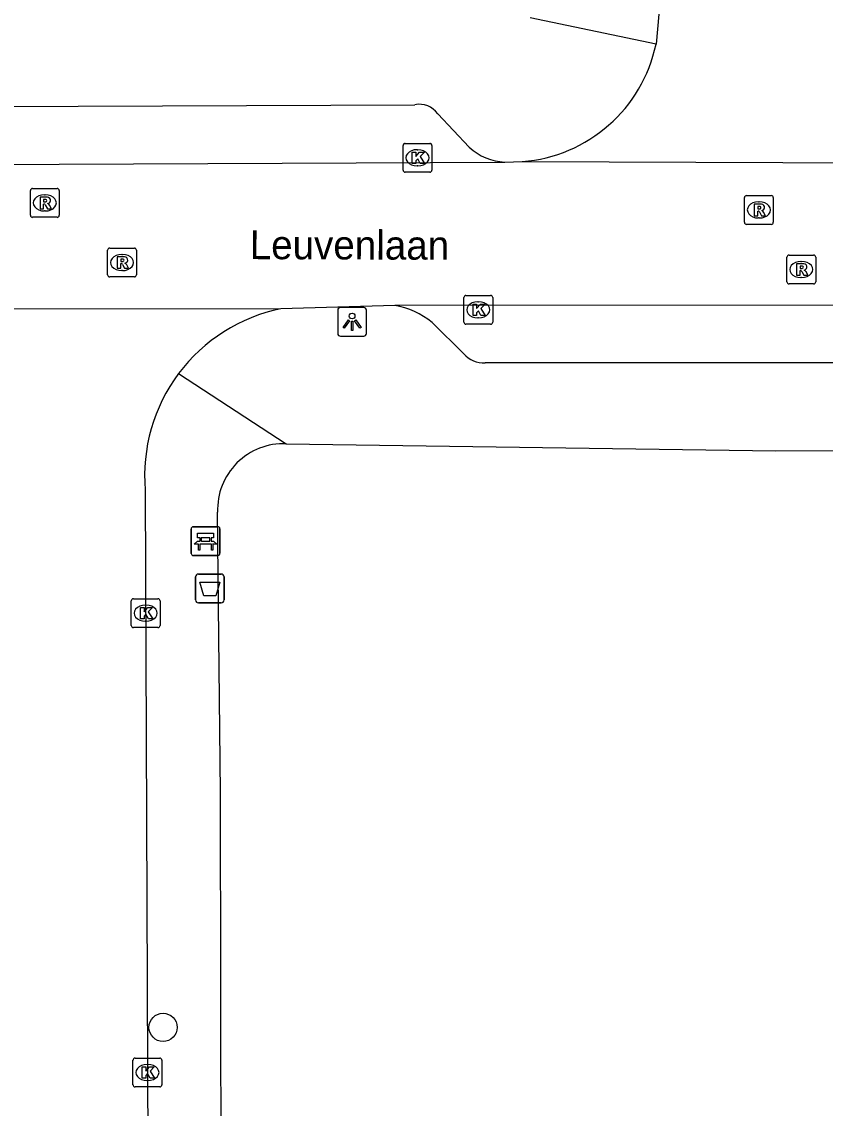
# Model space of a CAD drawing. Extents: x 160732 to 162105, y 387428 to 388479.
# Drawn here: x 161427.67 to 161455.53, y 388049.22 to 388086.9 of the extents above; entities that cross this region are included whole.
import ezdxf

# ---------------------------------------------------------------- set-up
doc = ezdxf.new("R2010")
doc.units = 0
for name, color, linetype in [('IMGEO_Afvalbak', 7, 'Continuous'), ('IMGEO_Bank', 7, 'Continuous'), ('IMGEO_Boom', 7, 'Continuous'), ('IMGEO_Kolk', 7, 'Continuous'), ('IMGEO_Lichtpunt', 7, 'Continuous'), ('IMGEO_Openbare_ruimte_label', 7, 'Continuous'), ('IMGEO_Rijbaan_lokaal_open', 7, 'Continuous'), ('IMGEO_Rioolput', 7, 'Continuous'), ('IMGEO_Voetpad_open', 7, 'Continuous')]:
    doc.layers.add(name, color=color, linetype=linetype)

msp = doc.modelspace()

# ---------------------------------------------------------------- linework, layer by layer
at = {"layer": 'IMGEO_Afvalbak'}
for p, q in [((161433.697, 388066.844), (161433.697, 388067.644)), ((161433.697, 388067.644), (161433.697, 388066.844)), ((161433.797, 388067.744), (161434.587, 388067.744)), ((161434.587, 388067.744), (161433.797, 388067.744)), ((161434.687, 388067.644), (161434.687, 388066.844)), ((161434.687, 388066.844), (161434.687, 388067.644)), ((161434.587, 388066.744), (161433.797, 388066.744)), ((161433.797, 388066.744), (161434.587, 388066.744))]:
    msp.add_line(p, q, dxfattribs=at)
msp.add_lwpolyline([(161433.84, 388067.458), (161434.544, 388067.458), (161434.395, 388066.988), (161433.989, 388066.988), (161433.84, 388067.458)], dxfattribs=at)
for centre, start, end in [((161433.797, 388067.644), 90, 180), ((161433.797, 388067.644), 90, 180), ((161434.587, 388067.644), 0, 90), ((161434.587, 388067.644), 360, 90), ((161433.797, 388066.844), 180, 270), ((161433.797, 388066.844), 180, 270), ((161434.587, 388066.844), 270, 0), ((161434.587, 388066.844), 270, 0)]:
    msp.add_arc(centre, 0.1, start, end, dxfattribs=at)
at = {"layer": 'IMGEO_Bank'}
for p, q in [((161433.619, 388069.386), (161434.46, 388069.386)), ((161434.46, 388069.386), (161433.619, 388069.386)), ((161433.544, 388068.461), (161433.544, 388069.302)), ((161433.544, 388069.302), (161433.544, 388068.461)), ((161433.853, 388068.892), (161433.853, 388068.998)), ((161433.897, 388068.998), (161433.897, 388068.892)), ((161434.185, 388069.004), (161433.903, 388069.004)), ((161434.191, 388068.892), (161434.191, 388068.998)), ((161434.235, 388068.998), (161434.235, 388068.892)), ((161434.544, 388069.311), (161434.544, 388068.47)), ((161434.544, 388068.47), (161434.544, 388069.311)), ((161434.241, 388068.784), (161433.848, 388068.784)), ((161433.903, 388068.886), (161434.185, 388068.886)), ((161434.469, 388068.386), (161433.628, 388068.386)), ((161433.628, 388068.386), (161434.469, 388068.386))]:
    msp.add_line(p, q, dxfattribs=at)
for points in [[(161433.847, 388069.004), (161433.761, 388069.004), (161433.761, 388069.165), (161434.324, 388069.165), (161434.324, 388069.004), (161434.241, 388069.004)], [(161433.791, 388068.784), (161433.649, 388068.784), (161433.761, 388068.886), (161433.847, 388068.886)], [(161433.841, 388068.777), (161433.841, 388068.57), (161433.798, 388068.57), (161433.798, 388068.777)], [(161434.241, 388068.886), (161434.324, 388068.886), (161434.436, 388068.784), (161434.297, 388068.784)], [(161434.291, 388068.777), (161434.291, 388068.57), (161434.247, 388068.57), (161434.247, 388068.777)]]:
    msp.add_lwpolyline(points, dxfattribs=at)
for centre, radius, start, end in [((161433.622, 388069.308), 0.0779, 92.4484, 184.2845), ((161433.622, 388069.308), 0.0779, 92.4484, 184.2845), ((161434.466, 388069.308), 0.0779, 2.4484, 94.2845), ((161434.466, 388069.308), 0.0779, 2.4484, 94.2845), ((161433.846, 388068.997), 0.00671, 2.8957, 87.1043), ((161433.903, 388068.997), 0.00671, 92.8957, 177.1043), ((161434.185, 388068.997), 0.00671, 2.8957, 87.1043), ((161434.242, 388068.997), 0.00671, 92.8957, 177.1043), ((161433.791, 388068.777), 0.00671, 2.8957, 87.1043), ((161433.848, 388068.777), 0.00671, 92.8957, 177.1043), ((161433.846, 388068.893), 0.00671, 272.8957, 357.1043), ((161433.903, 388068.893), 0.00671, 182.8957, 267.1043), ((161434.185, 388068.893), 0.00671, 272.8957, 357.1043), ((161434.242, 388068.893), 0.00671, 182.8957, 267.1043), ((161434.24, 388068.777), 0.00671, 2.8957, 87.1043), ((161434.297, 388068.777), 0.00671, 92.8957, 177.1043), ((161433.622, 388068.464), 0.0779, 182.4484, 274.2845), ((161433.622, 388068.464), 0.0779, 182.4484, 274.2845), ((161434.466, 388068.464), 0.0779, 272.4484, 4.2845), ((161434.466, 388068.464), 0.0779, 272.4484, 4.2845)]:
    msp.add_arc(centre, radius, start, end, dxfattribs=at)
at = {"layer": 'IMGEO_Boom'}
msp.add_circle((161432.57, 388052.023), 0.489, dxfattribs=at)
at = {"layer": 'IMGEO_Kolk'}
for p, q in [((161440.892, 388081.753), (161440.892, 388082.605)), ((161440.967, 388082.679), (161441.819, 388082.679)), ((161441.893, 388082.605), (161441.893, 388081.753)), ((161441.38, 388082.459), (161441.405, 388082.459)), ((161441.403, 388081.899), (161441.378, 388081.899)), ((161441.819, 388081.679), (161440.967, 388081.679)), ((161442.999, 388076.481), (161442.999, 388077.333)), ((161443.074, 388077.407), (161443.926, 388077.407)), ((161444, 388077.333), (161444, 388076.481)), ((161443.487, 388077.187), (161443.512, 388077.187)), ((161443.51, 388076.627), (161443.485, 388076.627)), ((161443.926, 388076.407), (161443.074, 388076.407)), ((161431.468, 388065.96), (161431.468, 388066.812)), ((161431.543, 388066.886), (161432.395, 388066.886)), ((161432.469, 388066.812), (161432.469, 388065.96)), ((161431.956, 388066.666), (161431.981, 388066.666)), ((161431.979, 388066.106), (161431.954, 388066.106)), ((161432.395, 388065.886), (161431.543, 388065.886)), ((161431.603, 388050.957), (161432.455, 388050.957)), ((161431.528, 388050.031), (161431.528, 388050.883)), ((161432.016, 388050.737), (161432.041, 388050.737)), ((161432.529, 388050.883), (161432.529, 388050.031)), ((161432.039, 388050.177), (161432.014, 388050.177)), ((161432.455, 388049.957), (161431.603, 388049.957))]:
    msp.add_line(p, q, dxfattribs=at)
for points in [[(161440.892, 388081.753), (161440.892, 388082.605)], [(161440.967, 388082.679), (161441.819, 388082.679)], [(161441.893, 388082.605), (161441.893, 388081.753)], [(161441.213, 388082.379), (161441.336, 388082.379), (161441.336, 388082.228), (161441.466, 388082.379), (161441.63, 388082.379), (161441.484, 388082.228), (161441.637, 388081.979), (161441.485, 388081.979), (161441.4, 388082.143), (161441.336, 388082.076), (161441.336, 388081.979), (161441.213, 388081.979), (161441.213, 388082.379)], [(161441.819, 388081.679), (161440.967, 388081.679)], [(161442.999, 388076.481), (161442.999, 388077.333)], [(161443.074, 388077.407), (161443.926, 388077.407)], [(161444, 388077.333), (161444, 388076.481)], [(161443.32, 388077.107), (161443.443, 388077.107), (161443.443, 388076.956), (161443.573, 388077.107), (161443.737, 388077.107), (161443.591, 388076.956), (161443.744, 388076.707), (161443.592, 388076.707), (161443.507, 388076.871), (161443.443, 388076.804), (161443.443, 388076.707), (161443.32, 388076.707), (161443.32, 388077.107)], [(161443.926, 388076.407), (161443.074, 388076.407)], [(161431.468, 388065.96), (161431.468, 388066.812)], [(161431.543, 388066.886), (161432.395, 388066.886)], [(161432.469, 388066.812), (161432.469, 388065.96)], [(161431.789, 388066.586), (161431.912, 388066.586), (161431.912, 388066.435), (161432.042, 388066.586), (161432.206, 388066.586), (161432.06, 388066.435), (161432.213, 388066.186), (161432.061, 388066.186), (161431.976, 388066.35), (161431.912, 388066.283), (161431.912, 388066.186), (161431.789, 388066.186), (161431.789, 388066.586)], [(161432.395, 388065.886), (161431.543, 388065.886)], [(161431.603, 388050.957), (161432.455, 388050.957)], [(161431.528, 388050.031), (161431.528, 388050.883)], [(161431.849, 388050.657), (161431.972, 388050.657), (161431.972, 388050.506), (161432.102, 388050.657), (161432.266, 388050.657), (161432.12, 388050.506), (161432.273, 388050.257), (161432.121, 388050.257), (161432.036, 388050.421), (161431.972, 388050.354), (161431.972, 388050.257), (161431.849, 388050.257), (161431.849, 388050.657)], [(161432.529, 388050.883), (161432.529, 388050.031)], [(161432.455, 388049.957), (161431.603, 388049.957)]]:
    msp.add_lwpolyline(points, dxfattribs=at)
for centre, start, end in [((161440.969, 388082.603), 91.552, 178.448), ((161440.969, 388082.603), 91.552, 178.448), ((161441.817, 388082.603), 1.552, 88.448), ((161441.817, 388082.603), 1.552, 88.448), ((161440.969, 388081.755), 181.552, 268.448), ((161440.969, 388081.755), 181.552, 268.448), ((161441.817, 388081.755), 271.552, 358.448), ((161441.817, 388081.755), 271.552, 358.448), ((161443.076, 388077.331), 91.552, 178.448), ((161443.076, 388077.331), 91.552, 178.448), ((161443.924, 388077.331), 1.552, 88.448), ((161443.924, 388077.331), 1.552, 88.448), ((161443.076, 388076.483), 181.552, 268.448), ((161443.076, 388076.483), 181.552, 268.448), ((161443.924, 388076.483), 271.552, 358.448), ((161443.924, 388076.483), 271.552, 358.448), ((161431.545, 388066.81), 91.552, 178.448), ((161431.545, 388066.81), 91.552, 178.448), ((161432.393, 388066.81), 1.552, 88.448), ((161432.393, 388066.81), 1.552, 88.448), ((161431.545, 388065.962), 181.552, 268.448), ((161431.545, 388065.962), 181.552, 268.448), ((161432.393, 388065.962), 271.552, 358.448), ((161432.393, 388065.962), 271.552, 358.448), ((161431.605, 388050.881), 91.552, 178.448), ((161431.605, 388050.881), 91.552, 178.448), ((161432.453, 388050.881), 1.552, 88.448), ((161432.453, 388050.881), 1.552, 88.448), ((161431.605, 388050.033), 181.552, 268.448), ((161431.605, 388050.033), 181.552, 268.448), ((161432.453, 388050.033), 271.552, 358.448), ((161432.453, 388050.033), 271.552, 358.448)]:
    msp.add_arc(centre, 0.0765, start, end, dxfattribs=at)
for centre, major_axis, ratio, start_param, end_param in [((161441.379, 388082.179), (-0.387, 0.002), 0.722429, 4.712389, 7.853982), ((161441.404, 388082.179), (-0.39, 0.002), 0.717154, 1.570796, 4.712389), ((161443.486, 388076.907), (-0.387, 0.002), 0.722429, 4.712389, 7.853982), ((161443.511, 388076.907), (-0.39, 0.002), 0.717154, 1.570796, 4.712389), ((161431.955, 388066.386), (-0.387, 0.002), 0.722429, 4.712389, 7.853982), ((161431.98, 388066.386), (-0.39, 0.002), 0.717154, 1.570796, 4.712389), ((161432.015, 388050.457), (-0.387, 0.002), 0.722429, 4.712389, 7.853982), ((161432.04, 388050.457), (-0.39, 0.002), 0.717154, 1.570796, 4.712389)]:
    msp.add_ellipse(centre, major_axis=major_axis, ratio=ratio, start_param=start_param, end_param=end_param, dxfattribs=at)
at = {"layer": 'IMGEO_Lichtpunt'}
for p, q in [((161439.528, 388076.989), (161438.72, 388076.989)), ((161439.528, 388076.989), (161438.72, 388076.989)), ((161438.626, 388076.894), (161438.626, 388076.087)), ((161438.626, 388076.894), (161438.626, 388076.087)), ((161439.622, 388076.087), (161439.622, 388076.894)), ((161439.622, 388076.087), (161439.622, 388076.894)), ((161438.72, 388075.993), (161439.528, 388075.993)), ((161438.72, 388075.993), (161439.528, 388075.993))]:
    msp.add_line(p, q, dxfattribs=at)
for points in [[(161439, 388076.558), (161439.039, 388076.53), (161438.851, 388076.268), (161438.813, 388076.295), (161439, 388076.558)], [(161439.212, 388076.53), (161439.25, 388076.557), (161439.437, 388076.295), (161439.398, 388076.267), (161439.212, 388076.53)], [(161439.102, 388076.51), (161439.149, 388076.51), (161439.149, 388076.188), (161439.102, 388076.188), (161439.102, 388076.51)]]:
    msp.add_lwpolyline(points, dxfattribs=at)
msp.add_circle((161439.125, 388076.692), 0.0994, dxfattribs=at)
for centre, start, end in [((161438.72, 388076.894), 90, 180), ((161438.72, 388076.894), 90, 180), ((161439.528, 388076.894), 0, 90), ((161439.528, 388076.894), 0, 90), ((161438.72, 388076.087), 180, 270), ((161438.72, 388076.087), 180, 270), ((161439.528, 388076.087), 270, 0), ((161439.528, 388076.087), 270, 360)]:
    msp.add_arc(centre, 0.0946, start, end, dxfattribs=at)
at = {"layer": 'IMGEO_Rijbaan_lokaal_open'}
for points in [[(161449.725, 388133.421), (161449.771, 388089.411), (161449.76, 388087.165), (161449.663, 388086.116)], [(161405.781, 388081.854), (161444.423, 388082.032)], [(161444.423, 388082.032), (161445.024, 388082.049)], [(161445.024, 388082.049), (161460.076, 388081.987), (161460.383, 388082.022)], [(161436.655, 388076.945), (161420.9, 388076.934)], [(161440.604, 388077.052), (161436.655, 388076.945)], [(161501.095, 388077.066), (161440.604, 388077.052)], [(161431.953, 388070.654), (161432.061, 388042.061)]]:
    msp.add_lwpolyline(points, dxfattribs=at)
for centre, radius, start, end in [((161444.632, 388087.175), 5.141, 274.37, 348.1119), ((161437.845, 388071.15), 5.916, 101.6019, 143.1982), ((161437.837, 388071.157), 5.906, 143.2065, 184.884)]:
    msp.add_arc(centre, radius, start, end, dxfattribs=at)
at = {"layer": 'IMGEO_Rioolput'}
for p, q in [((161428.044, 388081.114), (161428.896, 388081.114)), ((161427.969, 388080.188), (161427.969, 388081.04)), ((161428.457, 388080.894), (161428.482, 388080.894)), ((161428.97, 388081.04), (161428.97, 388080.188)), ((161452.729, 388079.945), (161452.729, 388080.797)), ((161452.804, 388080.871), (161453.656, 388080.871)), ((161453.73, 388080.797), (161453.73, 388079.945)), ((161428.48, 388080.334), (161428.455, 388080.334)), ((161453.217, 388080.651), (161453.242, 388080.651)), ((161428.896, 388080.114), (161428.044, 388080.114)), ((161453.24, 388080.091), (161453.215, 388080.091)), ((161453.656, 388079.871), (161452.804, 388079.871)), ((161430.648, 388078.12), (161430.648, 388078.972)), ((161430.723, 388079.046), (161431.575, 388079.046)), ((161431.136, 388078.826), (161431.161, 388078.826)), ((161431.649, 388078.972), (161431.649, 388078.12)), ((161454.274, 388078.804), (161455.126, 388078.804)), ((161454.199, 388077.878), (161454.199, 388078.73)), ((161454.687, 388078.584), (161454.712, 388078.584)), ((161455.2, 388078.73), (161455.2, 388077.878)), ((161431.575, 388078.046), (161430.723, 388078.046)), ((161431.159, 388078.266), (161431.134, 388078.266)), ((161455.126, 388077.804), (161454.274, 388077.804)), ((161454.71, 388078.024), (161454.685, 388078.024))]:
    msp.add_line(p, q, dxfattribs=at)
for points in [[(161428.044, 388081.114), (161428.896, 388081.114)], [(161427.969, 388080.188), (161427.969, 388081.04)], [(161428.558, 388080.812), (161428.306, 388080.814), (161428.306, 388080.414)], [(161428.484, 388080.733), (161428.43, 388080.733), (161428.43, 388080.652)], [(161428.97, 388081.04), (161428.97, 388080.188)], [(161452.729, 388079.945), (161452.729, 388080.797)], [(161452.804, 388080.871), (161453.656, 388080.871)], [(161453.73, 388080.797), (161453.73, 388079.945)], [(161428.306, 388080.414), (161428.43, 388080.414), (161428.43, 388080.576), (161428.441, 388080.576)], [(161428.43, 388080.652), (161428.482, 388080.652)], [(161428.488, 388080.547), (161428.559, 388080.414), (161428.699, 388080.414), (161428.634, 388080.54)], [(161453.318, 388080.569), (161453.066, 388080.571), (161453.066, 388080.171)], [(161453.066, 388080.171), (161453.19, 388080.171), (161453.19, 388080.333), (161453.201, 388080.333)], [(161453.244, 388080.49), (161453.19, 388080.49), (161453.19, 388080.409)], [(161453.19, 388080.409), (161453.242, 388080.409)], [(161453.248, 388080.304), (161453.319, 388080.171), (161453.459, 388080.171), (161453.394, 388080.297)], [(161428.896, 388080.114), (161428.044, 388080.114)], [(161453.656, 388079.871), (161452.804, 388079.871)], [(161430.648, 388078.12), (161430.648, 388078.972)], [(161430.723, 388079.046), (161431.575, 388079.046)], [(161431.649, 388078.972), (161431.649, 388078.12)], [(161454.274, 388078.804), (161455.126, 388078.804)], [(161431.237, 388078.744), (161430.985, 388078.746), (161430.985, 388078.346)], [(161430.985, 388078.346), (161431.109, 388078.346), (161431.109, 388078.508), (161431.12, 388078.508)], [(161431.163, 388078.665), (161431.109, 388078.665), (161431.109, 388078.584)], [(161431.109, 388078.584), (161431.161, 388078.584)], [(161431.167, 388078.479), (161431.238, 388078.346), (161431.378, 388078.346), (161431.313, 388078.472)], [(161454.199, 388077.878), (161454.199, 388078.73)], [(161454.788, 388078.502), (161454.536, 388078.504), (161454.536, 388078.104)], [(161454.714, 388078.423), (161454.66, 388078.423), (161454.66, 388078.342)], [(161455.2, 388078.73), (161455.2, 388077.878)], [(161431.575, 388078.046), (161430.723, 388078.046)], [(161454.536, 388078.104), (161454.66, 388078.104), (161454.66, 388078.266), (161454.671, 388078.266)], [(161454.66, 388078.342), (161454.712, 388078.342)], [(161454.718, 388078.237), (161454.789, 388078.104), (161454.929, 388078.104), (161454.864, 388078.23)], [(161455.126, 388077.804), (161454.274, 388077.804)]]:
    msp.add_lwpolyline(points, dxfattribs=at)
for centre, radius, start, end in [((161428.046, 388081.038), 0.0765, 91.552, 178.448), ((161428.046, 388081.038), 0.0765, 91.552, 178.448), ((161428.894, 388081.038), 0.0765, 1.552, 88.448), ((161428.894, 388081.038), 0.0765, 1.552, 88.448), ((161428.49, 388080.637), 0.0964, 77.0061, 93.1865), ((161428.504, 388080.694), 0.0378, 276.6634, 79.6772), ((161428.557, 388080.702), 0.109, 350.3612, 89.416), ((161428.555, 388080.702), 0.112, 277.5842, 350.9817), ((161452.806, 388080.795), 0.0765, 91.552, 178.448), ((161452.806, 388080.795), 0.0765, 91.552, 178.448), ((161453.654, 388080.795), 0.0765, 1.552, 88.448), ((161453.654, 388080.795), 0.0765, 1.552, 88.448), ((161428.44, 388080.523), 0.0533, 26.0293, 88.6989), ((161428.466, 388080.841), 0.19, 274.7715, 282.9687), ((161428.539, 388080.487), 0.108, 29.5134, 73.7905), ((161453.2, 388080.28), 0.0533, 26.0293, 88.6989), ((161453.226, 388080.598), 0.19, 274.7715, 282.9687), ((161453.25, 388080.394), 0.0964, 77.0061, 93.1865), ((161453.264, 388080.451), 0.0378, 276.6634, 79.6772), ((161453.317, 388080.459), 0.109, 350.3612, 89.416), ((161453.315, 388080.459), 0.112, 277.5842, 350.9817), ((161453.299, 388080.244), 0.108, 29.5134, 73.7905), ((161428.046, 388080.19), 0.0765, 181.552, 268.448), ((161428.046, 388080.19), 0.0765, 181.552, 268.448), ((161428.894, 388080.19), 0.0765, 271.552, 358.448), ((161428.894, 388080.19), 0.0765, 271.552, 358.448), ((161452.806, 388079.947), 0.0765, 181.552, 268.448), ((161452.806, 388079.947), 0.0765, 181.552, 268.448), ((161453.654, 388079.947), 0.0765, 271.552, 358.448), ((161453.654, 388079.947), 0.0765, 271.552, 358.448), ((161430.725, 388078.97), 0.0765, 91.552, 178.448), ((161430.725, 388078.97), 0.0765, 91.552, 178.448), ((161431.573, 388078.97), 0.0765, 1.552, 88.448), ((161431.573, 388078.97), 0.0765, 1.552, 88.448), ((161454.276, 388078.728), 0.0765, 91.552, 178.448), ((161454.276, 388078.728), 0.0765, 91.552, 178.448), ((161455.124, 388078.728), 0.0765, 1.552, 88.448), ((161455.124, 388078.728), 0.0765, 1.552, 88.448), ((161431.119, 388078.455), 0.0533, 26.0293, 88.6989), ((161431.145, 388078.773), 0.19, 274.7715, 282.9687), ((161431.169, 388078.569), 0.0964, 77.0061, 93.1865), ((161431.183, 388078.626), 0.0378, 276.6634, 79.6772), ((161431.236, 388078.634), 0.109, 350.3612, 89.416), ((161431.234, 388078.634), 0.112, 277.5842, 350.9817), ((161431.218, 388078.419), 0.108, 29.5134, 73.7905), ((161454.72, 388078.327), 0.0964, 77.0061, 93.1865), ((161454.734, 388078.384), 0.0378, 276.6634, 79.6772), ((161454.787, 388078.392), 0.109, 350.3612, 89.416), ((161430.725, 388078.122), 0.0765, 181.552, 268.448), ((161430.725, 388078.122), 0.0765, 181.552, 268.448), ((161431.573, 388078.122), 0.0765, 271.552, 358.448), ((161431.573, 388078.122), 0.0765, 271.552, 358.448), ((161454.67, 388078.213), 0.0533, 26.0293, 88.6989), ((161454.696, 388078.531), 0.19, 274.7715, 282.9687), ((161454.785, 388078.392), 0.112, 277.5842, 350.9817), ((161454.769, 388078.177), 0.108, 29.5134, 73.7905), ((161454.276, 388077.88), 0.0765, 181.552, 268.448), ((161454.276, 388077.88), 0.0765, 181.552, 268.448), ((161455.124, 388077.88), 0.0765, 271.552, 358.448), ((161455.124, 388077.88), 0.0765, 271.552, 358.448)]:
    msp.add_arc(centre, radius, start, end, dxfattribs=at)
for centre, major_axis, ratio, start_param, end_param in [((161428.456, 388080.614), (-0.387, 0.002), 0.722429, 4.712389, 7.853982), ((161428.481, 388080.614), (-0.39, 0.002), 0.717154, 1.570796, 4.712389), ((161453.216, 388080.371), (-0.387, 0.002), 0.722429, 4.712389, 7.853982), ((161453.241, 388080.371), (-0.39, 0.002), 0.717154, 1.570796, 4.712389), ((161431.135, 388078.546), (-0.387, 0.002), 0.722429, 4.712389, 7.853982), ((161431.16, 388078.546), (-0.39, 0.002), 0.717154, 1.570796, 4.712389), ((161454.686, 388078.304), (-0.387, 0.002), 0.722429, 4.712389, 7.853982), ((161454.711, 388078.304), (-0.39, 0.002), 0.717154, 1.570796, 4.712389)]:
    msp.add_ellipse(centre, major_axis=major_axis, ratio=ratio, start_param=start_param, end_param=end_param, dxfattribs=at)
at = {"layer": 'IMGEO_Voetpad_open'}
for points in [[(161449.663, 388086.116), (161445.3, 388087.037)], [(161409.191, 388083.891), (161441.304, 388084.02)], [(161442.094, 388083.702), (161443.187, 388082.545)], [(161443.001, 388075.381), (161441.897, 388076.468)], [(161497.871, 388075.073), (161443.738, 388075.067)], [(161433.108, 388074.694), (161436.841, 388072.263)], [(161436.841, 388072.263), (161453.815, 388072.021), (161510.745, 388072.084), (161551.69, 388072.226)], [(161434.624, 388026.178), (161434.557, 388060.172), (161434.462, 388069.888)]]:
    msp.add_lwpolyline(points, dxfattribs=at)
for centre, radius, start, end in [((161441.456, 388083.258), 0.777, 34.8543, 101.293), ((161444.493, 388083.947), 1.916, 227.0222, 267.8962), ((161440.16, 388074.345), 2.743, 50.7057, 80.6804), ((161443.691, 388075.979), 0.913, 220.9152, 272.9318), ((161436.749, 388069.976), 2.288, 87.6905, 182.2131)]:
    msp.add_arc(centre, radius, start, end, dxfattribs=at)

# ---------------------------------------------------------------- texts
at = {"layer": 'IMGEO_Openbare_ruimte_label'}
msp.add_text('Leuvenlaan', height=1, rotation=359.8281, dxfattribs=at).set_placement((161435.574, 388078.664))

doc.saveas('drawing.dxf')
